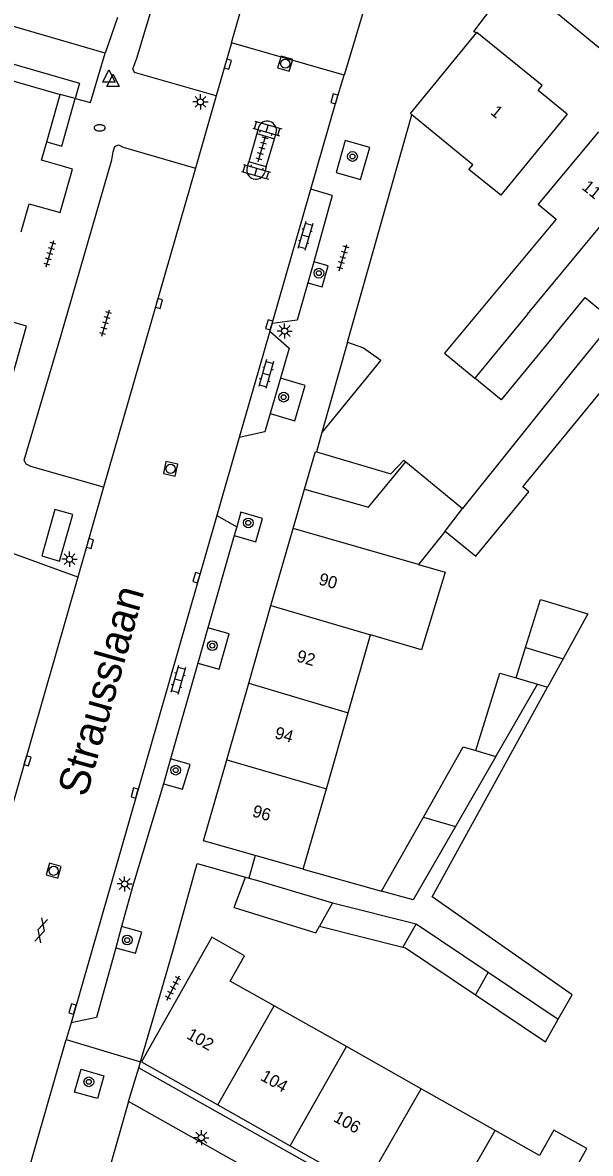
# Model space of a CAD drawing. Extents: x 132999 to 136000, y 398499 to 400501.
# Drawn here: x 133963.1 to 134009.8, y 399860.4 to 399953.4 of the extents above; entities that cross this region are included whole.
import ezdxf

# ---------------------------------------------------------------- set-up
doc = ezdxf.new("R2010")
doc.units = 0
for name, color, linetype in [('gg-afsc-erfafscheiding', 7, 'Continuous'), ('gg-afsc-hekwerk', 7, 'Continuous'), ('gg-afsc-muur', 7, 'Continuous'), ('gg-anno-huisnummerreeks BGT', 7, 'Continuous'), ('gg-anno-openbare ruimte label', 7, 'Continuous'), ('gg-bbg-abri', 7, 'Continuous'), ('gg-bbg-bijgebouw', 7, 'Continuous'), ('gg-bbg-gedigitaliseerde bebouwing', 7, 'Continuous'), ('gg-bbg-gedigitaliseerde bijgebouw', 7, 'Continuous'), ('gg-bbg-hoofdgebouw', 7, 'Continuous'), ('gg-bbg-luifel en loopbrug', 7, 'Continuous'), ('gg-bbg-onder overbouw', 7, 'Continuous'), ('gg-bbg-pand overbouw', 7, 'Continuous'), ('gg-bbg-toegangstrap', 7, 'Continuous'), ('gg-bbg-tussenscheiding', 7, 'Continuous'), ('gg-knt-verharding', 7, 'Continuous'), ('gg-knt-verharding nz', 7, 'Continuous'), ('gt-grn-weggrens', 7, 'Continuous'), ('gt-symb-boom', 7, 'Continuous'), ('gt-symb-brandkraan', 7, 'Continuous'), ('gt-symb-gesloten verharding', 7, 'Continuous'), ('gt-symb-klinker verharding', 7, 'Continuous'), ('gt-symb-kolk', 7, 'Continuous'), ('gt-symb-lichtmast', 7, 'Continuous'), ('gt-symb-rioolschacht', 7, 'Continuous'), ('gt-symb-tegel verharding', 7, 'Continuous'), ('gt-symb-waterafsluiter', 7, 'Continuous')]:
    doc.layers.add(name, color=color, linetype=linetype)

# ---------------------------------------------------------------- blocks, each defined once
blk = doc.blocks.new('gt0-GESVH1')
at = {"layer": 'gt-symb-gesloten verharding'}
for p, q in [((-0.992, -0.261), (0.008, 0.239)), ((0.008, -0.261), (-0.992, 0.239)), ((0.008, 0.239), (1.008, -0.261)), ((1.008, 0.239), (0.008, -0.261))]:
    blk.add_line(p, q, dxfattribs=at)
blk = doc.blocks.new('gt0-KOLK')
at = {"layer": 'gt-symb-kolk'}
blk.add_lwpolyline([(0, 0), (0.375, 0), (0.375, 0.4), (-0.375, 0.4), (-0.375, 0), (0, 0)], dxfattribs=at)
blk = doc.blocks.new('gt0-BOOM')
at = {"layer": 'gt-symb-boom'}
for radius in [0.4, 0.2]:
    blk.add_circle((0, 0), radius, dxfattribs=at)
blk = doc.blocks.new('gt0-LMAST')
at = {"layer": 'gt-symb-lichtmast'}
for p, q in [((-0.182, 0.173), (-0.447, 0.438)), ((-0.005, 0.246), (-0.005, 0.621)), ((0.172, 0.173), (0.437, 0.438)), ((-0.255, -0.004), (-0.63, -0.004)), ((-0.182, -0.181), (-0.447, -0.446)), ((-0.005, -0.254), (-0.005, -0.629)), ((0.437, -0.446), (0.172, -0.181)), ((0.245, -0.004), (0.62, -0.004))]:
    blk.add_line(p, q, dxfattribs=at)
blk.add_circle((-0.005, -0.004), 0.25, dxfattribs=at)
blk = doc.blocks.new('gt0-TEG1')
at = {"layer": 'gt-symb-tegel verharding'}
for p, q in [((-1.125, 0), (1.125, 0)), ((-0.9, -0.25), (-0.9, 0.25)), ((-0.45, -0.25), (-0.45, 0.25)), ((0, -0.25), (0, 0.25)), ((0.45, -0.25), (0.45, 0.25)), ((0.9, -0.25), (0.9, 0.25))]:
    blk.add_line(p, q, dxfattribs=at)
blk = doc.blocks.new('gt0-KL1')
at = {"layer": 'gt-symb-klinker verharding'}
for p, q in [((-1.15, 0.3), (1.15, 0.3)), ((-1, -0.3), (-1, 0.3)), ((-0.5, 0.3), (-0.5, 0.45)), ((0, -0.3), (0, 0.3)), ((0.5, 0.3), (0.5, 0.45)), ((1, -0.3), (1, 0.3)), ((-1.15, -0.3), (1.15, -0.3)), ((-0.5, -0.45), (-0.5, -0.3)), ((0.5, -0.45), (0.5, -0.3))]:
    blk.add_line(p, q, dxfattribs=at)
blk = doc.blocks.new('gt0-RS')
at = {"layer": 'gt-symb-rioolschacht'}
blk.add_lwpolyline([(-0.5, -0.5), (0.5, -0.5), (0.5, 0.5), (-0.5, 0.5)], close=True, dxfattribs=at)
blk.add_circle((0, 0), 0.375, dxfattribs=at)
blk = doc.blocks.new('gt0-WAFSL')
at = {"layer": 'gt-symb-waterafsluiter'}
for p, q in [((-0.5, -0.333), (0, 0.667)), ((0, 0.667), (0.5, -0.333)), ((0.5, -0.333), (-0.5, -0.333))]:
    blk.add_line(p, q, dxfattribs=at)
blk = doc.blocks.new('gt0-BR')
at = {"layer": 'gt-symb-brandkraan'}
for centre, radius, start, end in [((-0.244, 0), 0.206, 107.56694, 252.43307), ((0.599, -2.664), 3, 106.89205, 107.56694), ((0, -0.691), 0.938, 73.10799, 106.89205), ((-0.599, -2.664), 3, 72.43309, 73.10799), ((0.244, 0), 0.206, 287.56695, 72.43309), ((0.599, 2.664), 3, 252.43307, 253.10797), ((0, 0.691), 0.938, 253.10797, 286.89206), ((-0.599, 2.664), 3, 286.89206, 287.56695)]:
    blk.add_arc(centre, radius, start, end, dxfattribs=at)

msp = doc.modelspace()

# ---------------------------------------------------------------- linework, layer by layer
at = {"layer": 'gg-afsc-erfafscheiding'}
msp.add_line((133986.167, 399883.797), (133992.602, 399881.985), dxfattribs=at)
msp.add_lwpolyline([(134007.12, 399871.466), (134008.263, 399873.477), (133996.759, 399881.519), (134006.236, 399898.765)], dxfattribs=at)
at = {"layer": 'gg-afsc-hekwerk'}
msp.add_line((133982.224, 399884.926), (133981.688, 399883.068), dxfattribs=at)
at = {"layer": 'gg-afsc-muur'}
for p, q in [((133989.806, 399927.121), (133995.096, 399945.806)), ((133987.7, 399919.683), (133987.253, 399918.105)), ((133972.658, 399867.472), (133972.804, 399867.97))]:
    msp.add_line(p, q, dxfattribs=at)
msp.add_lwpolyline([(133972.804, 399867.97), (133974.414, 399873.465), (133975.492, 399877.246), (133977.448, 399884.268), (133981.425, 399883.145)], dxfattribs=at)
at = {"layer": 'gg-bbg-abri'}
msp.add_lwpolyline([(133964.675, 399909.549), (133966.129, 399909.134), (133967.22, 399912.954), (133965.765, 399913.369), (133964.675, 399909.549)], dxfattribs=at)
at = {"layer": 'gg-bbg-bijgebouw'}
for p, q in [((133989.806, 399927.121), (133987.7, 399919.683)), ((133980.5, 399880.66), (133981.425, 399883.145)), ((133981.425, 399883.145), (133981.688, 399883.068))]:
    msp.add_line(p, q, dxfattribs=at)
at = {"layer": 'gg-bbg-gedigitaliseerde bebouwing'}
for p, q in [((134006.72, 399927.606), (134009.334, 399930.791)), ((134009.334, 399930.791), (134011.67, 399928.873)), ((134011.67, 399928.873), (134008.388, 399924.876)), ((133997.778, 399926.217), (134000.271, 399924.17)), ((134008.388, 399924.876), (133999.263, 399913.453)), ((133989.86, 399896.66), (133991.696, 399903.053)), ((133988.066, 399890.409), (133989.86, 399896.66)), ((133986.167, 399883.797), (133988.066, 399890.409)), ((133989.712, 399869.217), (133983.772, 399872.566)), ((133995.854, 399865.754), (133989.712, 399869.217)), ((134000, 399863.417), (133995.854, 399865.754)), ((134001.928, 399862.33), (134000, 399863.417))]:
    msp.add_line(p, q, dxfattribs=at)
for points in [[(134006.72, 399927.606), (134002.438, 399922.391), (134000.271, 399924.17)], [(133997.822, 399911.588), (134000.341, 399909.519), (134004.7, 399914.828), (134004.215, 399915.225), (134010.628, 399923.037)], [(133995.644, 399908.848), (133997.822, 399908.211), (133995.873, 399901.821), (133991.696, 399903.053)], [(133983.772, 399872.566), (133980.171, 399874.596), (133981.35, 399876.686), (133978.65, 399878.21)], [(134003.69, 399850.59), (134009.46, 399860.839), (134006.768, 399862.356), (134005.59, 399860.265), (134001.928, 399862.33)]]:
    msp.add_lwpolyline(points, dxfattribs=at)
at = {"layer": 'gg-bbg-gedigitaliseerde bijgebouw'}
for p, q in [((133994.599, 399917.29), (133999.263, 399913.453)), ((133997.822, 399911.588), (133995.644, 399908.848)), ((134004.44, 399902.034), (134007.511, 399901.086)), ((134001.984, 399893.071), (134005.406, 399899.01)), ((134003.665, 399899.523), (134005.406, 399899.01)), ((134001.984, 399893.071), (133998.668, 399887.315)), ((133992.602, 399881.985), (133996.039, 399888.082)), ((133988.562, 399881.05), (133995.445, 399879.309)), ((133987.503, 399879.124), (133994.356, 399877.391)), ((133995.445, 399879.309), (134001.371, 399875.329)), ((134001.371, 399875.329), (134007.12, 399871.466))]:
    msp.add_line(p, q, dxfattribs=at)
for points in [[(133989.806, 399927.121), (133991.126, 399926.664), (133992.531, 399925.63), (133987.7, 399919.683)], [(133987.253, 399918.105), (133993.362, 399916.312), (133994.422, 399917.436), (133994.599, 399917.29)], [(134004.44, 399902.034), (134005.66, 399905.983), (134009.543, 399904.784), (134007.511, 399901.086)], [(134000.358, 399893.552), (134002.323, 399899.919), (134003.665, 399899.523)], [(133996.039, 399888.082), (133999.299, 399893.866), (134000.358, 399893.552)], [(133998.668, 399887.315), (133995.19, 399881.279), (133992.602, 399881.985)], [(133981.688, 399883.068), (133982.327, 399882.903), (133988.562, 399881.05)], [(133980.5, 399880.66), (133987.193, 399878.56), (133987.503, 399879.124)], [(133994.356, 399877.391), (133994.573, 399877.336), (134000.307, 399873.482)], [(134000.307, 399873.482), (134006.058, 399869.617), (134007.12, 399871.466)]]:
    msp.add_lwpolyline(points, dxfattribs=at)
at = {"layer": 'gg-bbg-hoofdgebouw'}
for p, q in [((133965.094, 399943.583), (133966.2, 399947.48)), ((133964.665, 399942.069), (133965.094, 399943.583)), ((133966.19, 399941.638), (133964.665, 399942.069)), ((133963, 399936.2), (133963.649, 399938.489)), ((133985.326, 399911.809), (133986.264, 399915.038)), ((133981.683, 399899.082), (133983.51, 399905.467)), ((133979.885, 399892.797), (133981.683, 399899.082)), ((133986.167, 399883.797), (133982.224, 399884.926)), ((133979.143, 399864.429), (133985.089, 399861.077)), ((133985.089, 399861.077), (133991.181, 399857.642))]:
    msp.add_line(p, q, dxfattribs=at)
for points in [[(133995.096, 399945.806), (133994.97, 399945.91), (134000.431, 399952.58)], [(134007.86, 399945.85), (134005.48, 399947.81), (134005.79, 399948.21), (134000.431, 399952.58)], [(133999.77, 399941.32), (134000.09, 399941.71), (133995.096, 399945.806)], [(134007.86, 399945.85), (134002.389, 399939.197), (133999.77, 399941.32)], [(134010.42, 399944.4), (134005.476, 399938.456), (134006.943, 399937.236), (133997.778, 399926.217)], [(133963.649, 399938.489), (133966.191, 399937.792), (133967.211, 399941.35), (133966.19, 399941.638)], [(133986.264, 399915.038), (133987.162, 399918.131), (133987.253, 399918.105)], [(133983.51, 399905.467), (133985.269, 399911.614), (133985.326, 399911.809)], [(133982.224, 399884.926), (133977.98, 399886.141), (133979.885, 399892.797)], [(133978.65, 399878.21), (133972.88, 399867.96), (133979.143, 399864.429)]]:
    msp.add_lwpolyline(points, dxfattribs=at)
at = {"layer": 'gg-bbg-luifel en loopbrug'}
for p, q in [((134003.665, 399899.523), (134004.44, 399902.034)), ((134007.511, 399901.086), (134006.236, 399898.765)), ((134005.406, 399899.01), (134006.236, 399898.765))]:
    msp.add_line(p, q, dxfattribs=at)
at = {"layer": 'gg-bbg-onder overbouw'}
msp.add_lwpolyline([(133961.616, 399950.188), (133961.255, 399948.898), (133966.2, 399947.48)], dxfattribs=at)
at = {"layer": 'gg-bbg-pand overbouw'}
msp.add_line((133967.419, 399947.138), (133966.2, 399947.48), dxfattribs=at)
msp.add_lwpolyline([(133961.616, 399950.188), (133967.777, 399948.413), (133967.419, 399947.138)], dxfattribs=at)
at = {"layer": 'gg-bbg-toegangstrap'}
msp.add_lwpolyline([(133965.094, 399943.583), (133966.322, 399943.235), (133967.419, 399947.138)], dxfattribs=at)
at = {"layer": 'gg-bbg-tussenscheiding'}
for p, q in [((134004.604, 399929.425), (134014.313, 399941.204)), ((134004.604, 399929.425), (134000.271, 399924.17)), ((133997.822, 399911.588), (133999.263, 399913.453)), ((133995.644, 399908.848), (133985.326, 399911.809)), ((133983.51, 399905.467), (133991.696, 399903.053)), ((133981.683, 399899.082), (133989.86, 399896.66)), ((134000.358, 399893.552), (134001.984, 399893.071)), ((133979.885, 399892.797), (133988.066, 399890.409)), ((133996.039, 399888.082), (133998.668, 399887.315)), ((133988.562, 399881.05), (133987.503, 399879.124)), ((133995.445, 399879.309), (133994.356, 399877.391)), ((134001.371, 399875.329), (134000.307, 399873.482)), ((133979.143, 399864.429), (133983.772, 399872.566)), ((133985.089, 399861.077), (133989.712, 399869.217)), ((133991.181, 399857.642), (133995.854, 399865.754)), ((133997.302, 399854.191), (134001.928, 399862.33))]:
    msp.add_line(p, q, dxfattribs=at)
msp.add_lwpolyline([(133986.264, 399915.038), (133991.516, 399913.549), (133994.599, 399917.29)], dxfattribs=at)
at = {"layer": 'gg-knt-verharding'}
for p, q in [((133969.9, 399950.87), (133923.61, 399964.29)), ((133980.272, 399951.726), (133983.869, 399964.258)), ((133991.746, 399956.501), (133989.515, 399949.078)), ((133980.272, 399951.726), (133979.012, 399947.377)), ((133989.515, 399949.078), (133980.272, 399951.726)), ((133968.697, 399946.817), (133969.9, 399950.87)), ((133979.012, 399947.377), (133977.301, 399941.424)), ((133967.419, 399947.138), (133968.697, 399946.817)), ((133982.482, 399944.761), (133982.348, 399944.282)), ((133982.348, 399944.282), (133981.69, 399941.938)), ((133982.348, 399944.282), (133983.8, 399943.845)), ((133983.127, 399941.531), (133983.8, 399943.845)), ((133983.8, 399943.845), (133983.943, 399944.337)), ((133981.557, 399941.465), (133981.69, 399941.938)), ((133983.127, 399941.531), (133981.69, 399941.938)), ((133977.301, 399941.424), (133969.765, 399915.193)), ((133983.127, 399941.531), (133982.989, 399941.042)), ((133983.606, 399928.649), (133986.792, 399939.709)), ((133988.535, 399939.184), (133986.792, 399939.709)), ((133988.535, 399939.184), (133987.03, 399933.725)), ((133987.03, 399933.725), (133986.551, 399931.985)), ((133983.428, 399928.029), (133980.913, 399919.277)), ((133983.606, 399928.649), (133983.428, 399928.029)), ((133984.284, 399924.152), (133983.442, 399921.246)), ((133980.913, 399919.277), (133979.073, 399912.872)), ((133969.765, 399915.193), (133967.645, 399907.811)), ((133979.073, 399912.872), (133967.094, 399871.187)), ((133979.073, 399912.872), (133980.699, 399911.943)), ((133980.699, 399911.943), (133980.495, 399911.227)), ((133980.495, 399911.227), (133978.332, 399903.641)), ((133967.645, 399907.811), (133960.201, 399881.902)), ((133978.332, 399903.641), (133977.505, 399900.74)), ((133977.505, 399900.74), (133975.263, 399892.876)), ((133975.263, 399892.876), (133974.676, 399890.816)), ((133971.24, 399879.094), (133970.756, 399877.343)), ((133967.094, 399871.187), (133966.694, 399869.795)), ((133959.977, 399846.421), (133966.694, 399869.795)), ((133971.82, 399864.7), (133966.083, 399844.86)), ((133996.389, 399850.896), (133971.82, 399864.7))]:
    msp.add_line(p, q, dxfattribs=at)
for points in [[(133979.012, 399947.377), (133972.305, 399949.285), (133972.157, 399949.581), (133972.502, 399950.471), (133976.736, 399964.616), (133977.131, 399965.753), (133977.377, 399966.1), (133977.774, 399966.051), (133983.869, 399964.258)], [(134005.807, 399955.173), (134028.688, 399936.391), (134030.221, 399938.724)], [(134001.645, 399954.597), (134000.141, 399952.67), (134000.431, 399952.58)], [(133986.792, 399939.709), (133988.815, 399946.731), (133989.515, 399949.078)], [(133988.858, 399941.079), (133990.878, 399940.505), (133991.625, 399943.134), (133989.605, 399943.707), (133988.858, 399941.079)], [(133969.765, 399915.193), (133963.793, 399916.892), (133963.396, 399917.09), (133963.247, 399917.435), (133966.251, 399927.623), (133970.436, 399942.114), (133970.534, 399942.757), (133970.681, 399943.202), (133970.978, 399943.35), (133971.374, 399943.153), (133977.301, 399941.424)], [(133986.551, 399931.985), (133987.718, 399931.663), (133988.221, 399933.397), (133987.03, 399933.725)], [(133986.551, 399931.985), (133985.665, 399928.919), (133983.606, 399928.649)], [(133961.24, 399920.77), (133963.42, 399928.43), (133960.85, 399929.164)], [(133983.428, 399928.029), (133984.999, 399926.619), (133984.284, 399924.152)], [(133983.442, 399921.246), (133985.487, 399920.653), (133986.31, 399923.565), (133984.284, 399924.152)], [(133983.442, 399921.246), (133983.009, 399919.753), (133980.913, 399919.277)], [(133980.495, 399911.227), (133982.268, 399910.722), (133982.825, 399912.636), (133981.042, 399913.144), (133980.699, 399911.943)], [(133967.645, 399907.811), (133961.157, 399910.155), (133957.292, 399896.516), (133953.546, 399883.762), (133960.201, 399881.902)], [(133977.505, 399900.74), (133979.244, 399900.244), (133980.076, 399903.144), (133978.332, 399903.641)], [(133974.676, 399890.816), (133976.252, 399890.367), (133976.876, 399892.416), (133975.263, 399892.876)], [(133974.676, 399890.816), (133972.139, 399882.345), (133971.24, 399879.094)], [(133970.756, 399877.343), (133972.395, 399876.89), (133972.9, 399878.635), (133971.24, 399879.094)], [(133970.756, 399877.343), (133969.169, 399871.599), (133967.094, 399871.187)], [(133967.377, 399865.478), (133967.904, 399867.357), (133969.781, 399866.83), (133969.254, 399864.951), (133967.377, 399865.478)], [(133972.658, 399867.472), (134009.47, 399846.73), (134000.92, 399818.74)]]:
    msp.add_lwpolyline(points, dxfattribs=at)
for centre, radius, start, end in [((133983.207, 399944.528), 0.761, 345.43758, 162.19568), ((133982.275, 399941.261), 0.747, 164.1529, 342.93376)]:
    msp.add_arc(centre, radius, start, end, dxfattribs=at)
at = {"layer": 'gg-knt-verharding nz'}
for p, q in [((133966.694, 399869.795), (133972.804, 399867.97)), ((133971.82, 399864.7), (133972.658, 399867.472))]:
    msp.add_line(p, q, dxfattribs=at)
at = {"layer": 'gt-grn-weggrens'}
msp.add_line((133970.89, 399953.82), (133969.9, 399950.87), dxfattribs=at)

# ---------------------------------------------------------------- block references
at = {"layer": 'gt-symb-boom'}
for p in [(133990.21, 399942.385), (133987.45, 399932.791), (133984.549, 399922.603), (133981.645, 399912.267), (133978.69, 399902.176), (133975.688, 399891.941), (133971.7, 399877.974), (133968.549, 399866.323)]:
    msp.add_blockref('gt0-BOOM', p, dxfattribs=at)
at = {"layer": 'gt-symb-brandkraan'}
msp.add_blockref('gt0-BR', (133969.437, 399944.737), dxfattribs=at)
at = {"layer": 'gt-symb-gesloten verharding', "rotation": 73.9758903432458}
msp.add_blockref('gt0-GESVH1', (133964.613, 399878.778), dxfattribs=at)
at = {"layer": 'gt-symb-klinker verharding'}
for p, rotation in [((133983.204, 399944.676), -16.024109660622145), ((133982.28, 399941.121), -16.02410965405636), ((133986.337, 399935.854), -106.02410965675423), ((133983.127, 399924.501), -106.02410965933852), ((133975.892, 399899.361), -106.02410965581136)]:
    msp.add_blockref('gt0-KL1', p, dxfattribs=dict(at, rotation=rotation))
at = {"layer": 'gt-symb-kolk'}
for p, rotation in [((133979.776, 399950.02), -106.31519324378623), ((133988.912, 399947.068), 74.15691788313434), ((133974.119, 399930.349), -106.38630566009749), ((133983.552, 399928.484), 73.9208276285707), ((133968.449, 399910.63), -105.96901653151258), ((133977.582, 399907.706), 73.79481462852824), ((133963.318, 399892.768), -106.13420459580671), ((133972.5, 399890.01), 74.03098346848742), ((133967.4, 399872.256), 73.9208276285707)]:
    msp.add_blockref('gt0-KOLK', p, dxfattribs=dict(at, rotation=rotation))
at = {"layer": 'gt-symb-lichtmast'}
for p in [(133977.723, 399946.872), (133984.641, 399928.04), (133966.965, 399909.283), (133971.495, 399882.591), (133977.799, 399861.736)]:
    msp.add_blockref('gt0-LMAST', p, dxfattribs=at)
at = {"layer": 'gt-symb-rioolschacht'}
for p, rotation in [((133984.684, 399950.021), 73.44886324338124), ((133975.262, 399916.708), 77.99329169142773), ((133965.661, 399883.671), 73.86579540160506)]:
    msp.add_blockref('gt0-RS', p, dxfattribs=dict(at, rotation=rotation))
at = {"layer": 'gt-symb-tegel verharding'}
for p, rotation in [((133982.783, 399943.041), 73.97589034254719), ((133965.355, 399934.385), 73.9758903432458), ((133989.437, 399934.076), 73.9758903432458), ((133969.93, 399928.69), 73.97589034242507), ((133975.479, 399874.04), 62.23078730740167)]:
    msp.add_blockref('gt0-TEG1', p, dxfattribs=dict(at, rotation=rotation))
at = {"layer": 'gt-symb-waterafsluiter'}
for p in [(133970.201, 399948.827), (133970.535, 399948.473)]:
    msp.add_blockref('gt0-WAFSL', p, dxfattribs=at)

# ---------------------------------------------------------------- texts
at = {"layer": 'gg-anno-huisnummerreeks BGT'}
for s, rotation, p in [('1', 320.8, (134001.476, 399945.922)), ('11', 320.6, (134008.984, 399939.758)), ('90', 344, (133987.365, 399907.225)), ('92', 344, (133985.553, 399900.893)), ('94', 344, (133983.75, 399894.589)), ('96', 344, (133981.908, 399888.153)), ('102', 330.6, (133976.503, 399869.935)), ('104', 330.6, (133982.578, 399866.509)), ('106', 330.6, (133988.567, 399863.133))]:
    msp.add_text(s, height=1, rotation=rotation, dxfattribs=at).set_placement(p)
at = {"layer": 'gg-anno-openbare ruimte label'}
msp.add_text('Strausslaan', height=2.5, rotation=74.3, dxfattribs=at).set_placement((133968.35, 399889.65))

doc.saveas('drawing.dxf')
